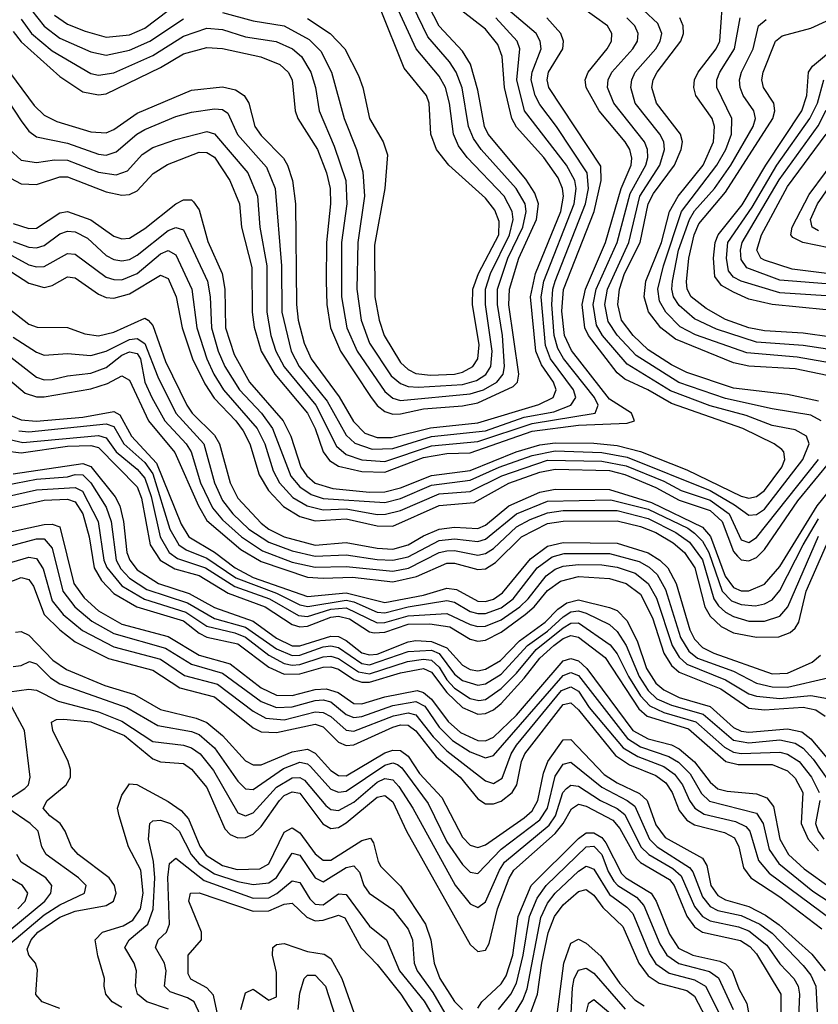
# Model space of a CAD drawing. Header units: inches. Extents: x 501365 to 657855, y 482276 to 547543.
# Tile 846 of 957: x 632326 to 634389, y 492383 to 494925. Entities that reach past the tile are written whole.
import ezdxf

# ---------------------------------------------------------------- set-up
doc = ezdxf.new("R2010")
doc.units = ezdxf.units.IN
doc.header["$MEASUREMENT"] = 0
doc.layers.add('A6439', color=7, linetype='Continuous')

msp = doc.modelspace()

# ---------------------------------------------------------------- linework, layer by layer
at = {"layer": 'A6439', "color": 5}
for points, elevation in [([(632310, 494894.7), (632330, 494868.3), (632430, 494778.7), (632490, 494739.3), (632530, 494731.3), (632550, 494734.3), (632690, 494801.7), (632750, 494837.3), (632810, 494853.7), (632850, 494851.3), (632949.4, 494829.4), (632998.6, 494810), (633019.7, 494790), (633030.3, 494770), (633038.2, 494690), (633044.9, 494670), (633095.7, 494590), (633118.7, 494530), (633128.7, 494490), (633129.4, 494450), (633118.6, 494350), (633117.8, 494250), (633120, 494190), (633129.4, 494130), (633154.8, 494070), (633232.4, 493952.4), (633250, 493929.5), (633270, 493913.5), (633290, 493907.3), (633310, 493907.5), (633370, 493921), (633470, 493928.9), (633510, 493936.5), (633601.3, 493978.7), (633612.7, 493990), (633615.6, 494010), (633590.3, 494189.7), (633591.4, 494230), (633615.6, 494310), (633661.7, 494410), (633666.7, 494450), (633657.4, 494477.4), (633634.1, 494514), (633536.3, 494630), (633527.5, 494650), (633510, 494743.2), (633490.8, 494810.8), (633470, 494844.2), (633410, 494908.9), (633368.6, 494990)], 4320), ([(632330, 494926.8), (632357.2, 494890), (632410, 494845.4), (632510, 494786.7), (632530, 494782.3), (632570, 494787.9), (632670, 494833.1), (632750, 494883), (632810, 494903.3), (632850, 494900.2), (632910, 494881), (632989, 494869), (633031.3, 494850), (633054.2, 494830), (633078.2, 494790), (633090.3, 494750), (633099.8, 494690), (633139.2, 494599.2), (633169.2, 494510), (633171.8, 494450), (633157.9, 494350), (633157.8, 494210), (633171.5, 494130), (633197.9, 494070), (633270, 493965.7), (633290, 493948.6), (633310, 493941.9), (633490, 493959.1), (633524.3, 493970), (633559.2, 493990), (633575.6, 494010), (633579.1, 494030), (633573.4, 494110), (633560.6, 494190), (633561, 494230), (633587.2, 494310), (633626.6, 494390), (633635.1, 494430), (633632.4, 494450), (633609.3, 494490), (633518.6, 494590), (633498.4, 494618.4), (633486, 494650), (633469.6, 494749.6), (633454.3, 494790), (633437, 494817), (633380.8, 494880.8), (633329.2, 494989.2)], 4340), ([(634473.9, 493993.9), (634330, 494024.3), (634210, 494031.1), (634170, 494039.6), (634020.7, 494100.7), (633983, 494130), (633950.8, 494170.8), (633939.5, 494210), (633943.7, 494250), (633984.1, 494350), (634004.7, 494430), (634027.1, 494470), (634091.7, 494550), (634119.1, 494610), (634121.2, 494650), (634115.1, 494670), (634073, 494730), (634067.9, 494750), (634069.7, 494770), (634078.8, 494790), (634125.9, 494850), (634134.7, 494870), (634144.9, 495004.9)], 4080), ([(632300.1, 494590), (632330, 494563.1), (632370, 494556.6), (632416.5, 494563.5), (632450, 494562.6), (632530, 494531.8), (632575.5, 494524.5), (632604.9, 494535.1), (632642.8, 494577.2), (632670, 494595.4), (632730, 494616.4), (632810, 494636.6), (632830, 494630.9), (632916.1, 494530), (632940.6, 494470), (632946.9, 494390), (632964.5, 494290), (632964.9, 494170), (632975.4, 494110), (632988.1, 494070), (633009.4, 494029.4), (633091.6, 493930), (633144.7, 493824.7), (633170, 493802.8), (633210, 493789.2), (633270, 493785), (633390, 493825.6), (633510, 493836.7), (633650, 493883.3), (633813.4, 493910), (633820.4, 493930), (633811.7, 493950), (633731.1, 494051.1), (633716.2, 494076.2), (633706.8, 494110), (633701.2, 494190), (633703.6, 494230), (633709.4, 494250), (633788.2, 494450), (633795.7, 494490), (633792.7, 494530), (633713.3, 494650), (633670, 494706.1), (633657.7, 494730), (633648.1, 494770), (633650, 494790), (633673.4, 494850), (633671.2, 494870), (633661, 494890), (633570, 494966.8)], 4240), ([(632850, 494943.9), (632930, 494922.3), (633010, 494909.2), (633074.6, 494874.6), (633104.3, 494844.3), (633131.8, 494790), (633164.8, 494670), (633196.5, 494590), (633212.8, 494532.8), (633217.1, 494470), (633199.7, 494350), (633197.6, 494230), (633208.6, 494150), (633230, 494090), (633286.3, 494006.3), (633310, 493986), (633330, 493978.4), (633356.4, 493976.4), (633470, 493984), (633506.2, 493993.8), (633530.4, 494009.6), (633543.1, 494030), (633547, 494070), (633529.8, 494190), (633530, 494230), (633542.8, 494270), (633592.1, 494370), (633601, 494410), (633598.9, 494430), (633578, 494470), (633482.6, 494570), (633460, 494600), (633447, 494630), (633437.1, 494710), (633426.4, 494750), (633410, 494779.5), (633350.4, 494850.4), (633295.2, 494970)], 4360), ([(632269.8, 494829.8), (632363.9, 494703.9), (632390, 494679.2), (632422.4, 494662.4), (632510, 494636.2), (632550, 494633.1), (632570, 494641.6), (632630, 494684), (632770, 494743.9), (632850, 494751.7), (632884, 494744), (632906.5, 494730), (632918, 494710), (632934.3, 494650), (632950, 494626.7), (633007.9, 494567.9), (633018.7, 494550), (633031, 494510), (633039, 494450), (633041.3, 494190), (633045.9, 494150), (633061.1, 494090), (633079.7, 494050), (633151.9, 493951.9), (633188.5, 493888.5), (633218.3, 493858.3), (633250, 493846.6), (633287.1, 493847.1), (633388, 493872), (633510, 493884.9), (633667.8, 493932.2), (633704.7, 493950), (633712.6, 493970), (633705.2, 493990), (633674.5, 494034.5), (633659.8, 494070), (633645.6, 494210), (633658.5, 494270), (633724.2, 494430), (633731.1, 494470), (633729, 494490), (633717.3, 494517.3), (633680.5, 494570), (633610, 494648.3), (633598.1, 494670), (633579, 494750), (633572.6, 494830), (633561.5, 494861.5), (633530, 494901.1), (633468.3, 494948.3)], 4280), ([(632310, 494399.3), (632350, 494386), (632370, 494387.4), (632430, 494426.7), (632450, 494430), (632510, 494408.6), (632570, 494366.9), (632590, 494359.6), (632610, 494361.3), (632650, 494386), (632730, 494450.3), (632750, 494460.1), (632770, 494460.1), (632775.6, 494455.6), (632790, 494434.8), (632812.7, 494352.7), (632849.2, 494270), (632856.2, 494230), (632858.5, 494130), (632880.8, 494060.8), (632920.4, 493990), (633007.1, 493890), (633027.3, 493850), (633052.8, 493770), (633067.8, 493747.8), (633090, 493728.5), (633135.1, 493715.1), (633230, 493705.7), (633270, 493706.5), (633310, 493717.2), (633390, 493748.8), (633490, 493761.2), (633609.3, 493810), (633670, 493827.9), (633710, 493832.6), (633810, 493832.4), (633870, 493826), (633930.2, 493810.2), (634050, 493763.3), (634190, 493695.7), (634210, 493690.4), (634230, 493694.1), (634250, 493710), (634295.2, 493770), (634302.8, 493790), (634300.3, 493810), (634295.6, 493815.6), (634275.4, 493830), (634194.6, 493870), (634010, 493934.7), (633949.3, 493970), (633890, 493997.4), (633870, 494013.9), (633796, 494110), (633786.6, 494130), (633779.8, 494190), (633787.7, 494230), (633839.4, 494350), (633880.4, 494490), (633905.7, 494550), (633907.8, 494567.8), (633902.6, 494590), (633890.2, 494610), (633823.4, 494690), (633789.7, 494750), (633787.5, 494770), (633795.3, 494790), (633844.1, 494850), (633854.9, 494870), (633856.4, 494890), (633844.9, 494910), (633777.8, 494957.8)], 4180), ([(632357.2, 494950), (632390, 494908.8), (632430, 494878), (632510, 494842.3), (632550, 494833.8), (632610, 494847.1), (632663.1, 494870), (632750, 494928)], 4360), ([(632416.8, 494936.8), (632450, 494913.6), (632495.7, 494895.7), (632550, 494880.7), (632610, 494886.4), (632650, 494904), (632710, 494948.9)], 4380), ([(633070, 494928.1), (633128.9, 494890), (633166.8, 494850), (633201.6, 494781.6), (633212.8, 494750), (633229.7, 494670), (633265.6, 494610), (633276.3, 494576.3), (633269.4, 494489.4), (633243.2, 494343.2), (633243.6, 494210), (633254.8, 494150), (633268.1, 494110), (633310, 494040.6), (633330, 494022.1), (633350, 494012.2), (633387.3, 494007.3), (633449.3, 494010.7), (633470, 494015.3), (633497, 494030), (633510, 494050), (633513.7, 494086.3), (633496.2, 494190), (633496.9, 494230), (633511.6, 494270), (633564.1, 494370), (633564.7, 494404.7), (633553.7, 494433.7), (633530, 494464.9), (633434.8, 494550), (633403.1, 494590), (633388.5, 494630), (633384, 494710), (633377, 494730), (633319.9, 494799.9), (633257.2, 494957.2)], 4380), ([(634396.9, 493890), (634370, 493904.5), (634270, 493921.1), (634150, 493947.8), (634029.2, 493989.2), (633918.7, 494058.7), (633870, 494110.9), (633846.3, 494146.3), (633838.4, 494190), (633844.8, 494230), (633900.1, 494350), (633928.8, 494470), (633980.3, 494550), (633991.9, 494590), (633990.2, 494610), (633979.8, 494630), (633916.5, 494710), (633905.4, 494750), (633907.4, 494770), (633916, 494790), (633969.7, 494850), (633980.5, 494870), (633984.8, 494890), (633975.3, 494915.3), (633937.9, 494950)], 4140), ([(632264.2, 494764.2), (632330, 494664.2), (632350, 494637.8), (632370, 494622.9), (632450, 494606.9), (632530, 494578), (632550, 494576), (632575.3, 494584.7), (632628.8, 494630), (632650, 494642.3), (632730, 494675.4), (632770, 494686.5), (632830, 494695.2), (632850, 494694), (632864.4, 494684.4), (632889.4, 494629.4), (632964.4, 494544.4), (632986.7, 494490), (633002.8, 494290), (633003.4, 494170), (633027.4, 494070), (633048.4, 494030), (633120.5, 493940.5), (633170, 493852.9), (633192.1, 493832.1), (633236.6, 493816.6), (633290, 493818.1), (633390, 493849.4), (633530, 493864.4), (633630, 493899.5), (633706.6, 493913.4), (633750.4, 493930), (633763.1, 493950), (633756.8, 493970), (633697.8, 494050), (633684.3, 494084.3), (633673.6, 494210), (633680.3, 494250), (633758.9, 494450), (633763.9, 494490), (633760.7, 494510), (633738.8, 494550), (633630.1, 494690.1), (633611.1, 494770), (633618.5, 494850), (633611.4, 494870), (633556.8, 494930)], 4260), ([(632290, 494522.9), (632330, 494501.6), (632370, 494500.2), (632430, 494519.9), (632450, 494519.9), (632550, 494481.2), (632590, 494472.6), (632610, 494474), (632630, 494483.2), (632671.6, 494528.4), (632708.3, 494551.7), (632790, 494583.8), (632810, 494582.3), (632830, 494570.6), (632869.2, 494510), (632894.3, 494450), (632899.3, 494390), (632925.9, 494285.9), (632927.3, 494170), (632932, 494132), (632950.2, 494070), (632985.9, 494010), (633069.7, 493909.7), (633089.4, 493870), (633110, 493809.7), (633127.2, 493787.2), (633150, 493772.6), (633210, 493758.6), (633270, 493757), (633370, 493795.4), (633430, 493805.2), (633490, 493807.5), (633650, 493863.3), (633770, 493878.5), (633895.8, 493884.2), (633915, 493890), (633906.9, 493910), (633850, 493945.8), (633751.8, 494071.8), (633733.9, 494110), (633727.3, 494172.7), (633731.2, 494228.8), (633810.5, 494430), (633828.9, 494510), (633827.4, 494547.4), (633693.6, 494750), (633688.7, 494770), (633692.8, 494790), (633729.7, 494850), (633730.8, 494870), (633724, 494890), (633688.1, 494930)], 4220), ([(632310, 494352.4), (632350, 494338.1), (632370, 494336.3), (632390, 494342.9), (632430, 494372.6), (632450, 494379.7), (632470, 494377.6), (632501.6, 494361.6), (632550, 494316.8), (632570, 494305.9), (632590, 494302.5), (632610, 494306.3), (632630, 494317.9), (632710, 494381.1), (632730, 494389.1), (632750, 494383), (632812, 494250), (632818.8, 494210), (632822, 494130), (632839.1, 494070), (632856, 494030), (632894.6, 493970), (632950.9, 493910), (632979.6, 493870), (633027.1, 493747), (633050, 493719.8), (633079.6, 493699.6), (633110, 493689.4), (633270, 493678.8), (633310, 493689.6), (633390, 493723.5), (633490, 493736.4), (633565.1, 493770), (633650, 493800.3), (633710, 493812.7), (633830, 493807.8), (633895.8, 493795.8), (634110, 493709.8), (634173.3, 493673.3), (634210, 493646.5), (634230, 493648.4), (634250, 493662.1), (634349.7, 493790), (634365.4, 493830), (634359.1, 493850), (634330, 493866.7), (634270, 493878), (634203.2, 493903.2), (634110, 493928.3), (634007.4, 493967.4), (633895.9, 494035.9), (633832.2, 494110), (633816.8, 494136.8), (633808.1, 494190), (633815.7, 494230), (633869.9, 494350.1), (633903.3, 494476.7), (633943.8, 494550), (633949.2, 494570), (633948.2, 494590), (633940.4, 494610), (633861.1, 494710), (633845.2, 494750), (633846.8, 494770), (633856.1, 494790), (633910.6, 494850), (633922.3, 494870), (633924.4, 494890), (633915.3, 494910), (633894.7, 494930)], 4160), ([(634390, 493940.8), (634310, 493957.9), (634170, 493973.9), (634050, 494014.4), (634010, 494034.2), (633950, 494073.4), (633911.4, 494110), (633881.2, 494150), (633871.7, 494190), (633875.6, 494230), (633889.1, 494270), (633929.4, 494350), (633950.1, 494450), (633963.4, 494476.6), (634017.8, 494550), (634035.4, 494590), (634038.4, 494610), (634033.8, 494630), (633971.3, 494710), (633959.8, 494750), (633962.9, 494770), (633972.9, 494790), (634034.4, 494870), (634041.3, 494890), (634040.7, 494910), (634031.3, 494930)], 4120), ([(634521.6, 494021.6), (634334.6, 494054.6), (634205.1, 494065.1), (634071.9, 494111.9), (634032.8, 494132.8), (633995.6, 494170), (633979.1, 494199.1), (633974.5, 494230), (633989.3, 494290), (634035.9, 494430), (634127.3, 494550), (634150.5, 494590), (634165.5, 494630), (634166.1, 494670), (634127.2, 494750), (634127.6, 494770), (634135.3, 494790), (634172.8, 494850), (634187.9, 494930)], 4060), ([(634550, 494054.2), (634350, 494084.2), (634230, 494092.5), (634126.2, 494126.1), (634070, 494153.2), (634030, 494187.5), (634015.7, 494210), (634011.1, 494230), (634012.9, 494250), (634028.6, 494330), (634056.5, 494410), (634070, 494431.9), (634121.3, 494490), (634163.1, 494550), (634220.8, 494650), (634226.8, 494670), (634223.1, 494690), (634195.4, 494730), (634187.3, 494750), (634185.9, 494770), (634191.3, 494790), (634220.8, 494850), (634234.9, 494910), (634254.4, 494925.6)], 4040), ([(634570, 494085.2), (634350, 494116.1), (634250, 494122), (634210, 494130.1), (634150, 494151.4), (634099.7, 494179.7), (634061, 494210), (634050.8, 494230), (634048.8, 494248.8), (634055, 494310), (634068.5, 494370), (634081.2, 494398.7), (634150, 494480), (634272.2, 494670), (634277.3, 494690), (634274.4, 494710), (634247.8, 494750), (634243.5, 494770), (634246.6, 494790), (634278.9, 494870), (634296, 494884), (634370, 494903.5), (634410, 494921.3)], 4020), ([(634410, 494176.1), (634270.5, 494190.5), (634210, 494204.3), (634170, 494222), (634139.6, 494239.6), (634122.4, 494262.4), (634119.1, 494310), (634122.7, 494350), (634130.8, 494370), (634192.4, 494447.6), (634253.5, 494550), (634347.1, 494690), (634359.9, 494730), (634364.2, 494790), (634374.6, 494805.4), (634505.4, 494914.6)], 3980), ([(634410, 494212.3), (634290, 494220), (634189.9, 494250), (634170, 494261.1), (634157.3, 494277.3), (634152.4, 494310), (634155.4, 494350), (634218.3, 494441.7), (634282.7, 494550), (634367.6, 494670), (634387.4, 494710), (634403.6, 494770)], 3960), ([(634410, 494243.9), (634290, 494253.1), (634204.4, 494284.4), (634190, 494306.5), (634188.1, 494330), (634193, 494350), (634288.4, 494511.6), (634388.8, 494651.2), (634410, 494691.8)], 3940), ([(634569.7, 494250.3), (634321.7, 494281.7), (634250, 494304.2), (634240.9, 494310), (634230.5, 494330.5), (634242.8, 494370), (634310, 494494.7), (634409.8, 494630.2)], 3920), ([(634450, 494329.6), (634349.8, 494350), (634323.3, 494363.3), (634318.8, 494370), (634321.5, 494390), (634365.6, 494474.4), (634450, 494588.1)], 3880), ([(634390, 494380.4), (634373.8, 494390), (634369.3, 494410), (634387, 494450), (634470, 494569.2)], 3860), ([(632217.3, 494330), (632350, 494245.3), (632390, 494234), (632410, 494239.3), (632450, 494261.2), (632470, 494258.8), (632530, 494217.2), (632550, 494208.5), (632570, 494206.5), (632610, 494217.5), (632690, 494266.3), (632710, 494257.6), (632731, 494210), (632746.5, 494130), (632772.8, 494050), (632805, 493985), (632828.5, 493948.5), (632884.9, 493890), (632904.1, 493864), (632921.3, 493830), (632945.3, 493750), (632968.9, 493710), (633008.3, 493668.3), (633050, 493643), (633090, 493631.5), (633170, 493636.5), (633250, 493619.1), (633290, 493618), (633410, 493671.5), (633500.7, 493679.3), (633590, 493729.2), (633670, 493757.6), (633710, 493765), (633850, 493761.4), (633890, 493751.5), (633970, 493717.5), (634030, 493685.3), (634110, 493658.6), (634141.2, 493630), (634170, 493552.4), (634180.4, 493540.4), (634190, 493530.9), (634210, 493528.4), (634230, 493537), (634250, 493557.2), (634336.7, 493683.3), (634424.3, 493790)], 4120), ([(632250, 494347.2), (632350, 494292.5), (632370, 494287), (632390, 494288.4), (632450, 494322.1), (632470, 494319.8), (632550, 494261.1), (632570, 494254.5), (632590, 494254.2), (632630, 494270.3), (632690, 494320.8), (632710, 494329.2), (632730, 494318.7), (632771.2, 494230), (632783.9, 494130), (632809.7, 494050), (632828.2, 494010), (632853.3, 493970), (632939.7, 493870), (632959.7, 493830), (632981, 493761), (632997.5, 493730), (633032.2, 493692.2), (633069.3, 493670), (633110, 493660.4), (633170, 493662.6), (633250, 493648.4), (633271.5, 493648.5), (633310, 493658.1), (633410, 493701.3), (633490, 493707.7), (633572.1, 493747.9), (633690, 493788.3), (633830, 493785.4), (633893.5, 493773.5), (633990, 493734.1), (634035.4, 493710), (634110, 493684.7), (634158.8, 493650), (634190, 493582.4), (634210, 493575.5), (634230, 493588.3), (634390.1, 493790)], 4140), ([(632186.5, 494266.5), (632350, 494139.2), (632371.6, 494131.6), (632450, 494130.4), (632494.4, 494114.4), (632530, 494108.9), (632570, 494118.8), (632650, 494154.6), (632658.8, 494150), (632670, 494136.1), (632703.2, 494043.2), (632758.6, 493930), (632771.9, 493910), (632830, 493852.5), (632843, 493830), (632869.8, 493730), (632889.6, 493690), (632950, 493625.2), (632970, 493609.7), (633010, 493590.5), (633090, 493569.2), (633170, 493576.1), (633250, 493560.8), (633290, 493558.9), (633330, 493569.3), (633370, 493593.3), (633410, 493610.3), (633450, 493615.3), (633510, 493611.6), (633530, 493620.7), (633590, 493670.3), (633670, 493705.6), (633710, 493713.2), (633850, 493712.3), (633958.9, 493678.9), (634090, 493615.5), (634111.3, 493591.3), (634149.2, 493489.2), (634170, 493459.6), (634190, 493451), (634210, 493451), (634250, 493468.2), (634290, 493513.3), (634386.3, 493670), (634499.2, 493810)], 4080), ([(632310, 494106.2), (632370, 494067.4), (632390, 494059.3), (632450, 494063.5), (632510, 494058.8), (632550, 494069.4), (632610, 494099.5), (632630, 494102.3), (632649.8, 494089.8), (632683.1, 494003.1), (632730, 493910), (632801.9, 493830), (632829.9, 493730), (632850, 493684.4), (632876.9, 493650), (632918.5, 493610), (632970, 493576.7), (633030, 493553.8), (633090, 493540.2), (633170, 493543.6), (633250, 493531.5), (633290, 493530.3), (633330, 493539.1), (633410, 493580.5), (633450, 493585.3), (633510, 493578.3), (633530, 493584.2), (633610, 493649.4), (633690, 493682), (633853.9, 493686.1), (633950, 493661.7), (634052.3, 493612.3), (634070, 493599.7), (634090, 493579.2), (634107, 493550), (634141.3, 493450), (634165.4, 493425.4), (634190, 493416), (634227.5, 493412.5), (634250, 493417.2), (634270, 493427.9), (634290, 493452), (634350, 493570), (634390, 493636.9)], 4060), ([(632276.1, 494076.1), (632370, 494002.4), (632390, 493995.9), (632410, 493996.7), (632450, 494006.4), (632510, 494012.9), (632550, 494027.7), (632590, 494059.1), (632610, 494068.2), (632630, 494063.9), (632638.7, 494050), (632650, 493990), (632667.8, 493950), (632701.4, 493890), (632756.2, 493830), (632769.2, 493810), (632793.7, 493730), (632824.8, 493664.8), (632850, 493634.6), (632899.2, 493590), (632954.1, 493554.1), (633030, 493525.3), (633090, 493511.6), (633170, 493513.3), (633290, 493501.4), (633330.8, 493509.2), (633410, 493549.7), (633430, 493554.5), (633450, 493554.8), (633510, 493543.3), (633530, 493547.7), (633550, 493559.8), (633610, 493616.1), (633644.7, 493635.3), (633690, 493652.6), (633730, 493657.9), (633870, 493658.7), (633950, 493637.9), (634021.5, 493601.5), (634056.3, 493576.3), (634090.6, 493530.6), (634119.7, 493430), (634131.8, 493411.8), (634150, 493396.1), (634170, 493384.8), (634210, 493372.8), (634250, 493372.6), (634290, 493385.3), (634310.4, 493409.6), (634390, 493592)], 4040), ([(632243.1, 494043.1), (632341, 493961), (632370, 493951.7), (632390, 493951.8), (632510, 493972.2), (632553.5, 493986.5), (632590, 494006), (632610, 493994.6), (632658.9, 493890), (632727.6, 493807.7), (632788.1, 493670), (632810, 493632.9), (632897.8, 493557.8), (632950, 493526.3), (633070, 493486.6), (633110, 493483.2), (633185.8, 493485.8), (633290, 493474.1), (633351.9, 493488.1), (633430, 493522), (633450, 493522.4), (633510, 493505.6), (633530, 493507.8), (633555.9, 493524.1), (633622.7, 493590), (633690, 493624.5), (633730, 493630.7), (633870, 493631.8), (633930, 493617), (633970, 493601.1), (634014.8, 493574.8), (634043.5, 493550), (634070.2, 493510.2), (634095.9, 493410), (634110, 493385.1), (634138.5, 493358.5), (634170, 493342.5), (634230, 493331), (634287.5, 493332.5), (634316.5, 493343.5), (634330, 493354.8), (634339, 493370), (634358.4, 493450), (634410.5, 493570)], 4020), ([(632303.6, 493903.6), (632330, 493892.7), (632369.1, 493889), (632490, 493899.6), (632570, 493913.5), (632585.1, 493905.1), (632614.9, 493850), (632680.3, 493780.3), (632743.2, 493623.2), (632763.6, 493590), (632830, 493550.6), (632883.2, 493510), (632930, 493485.2), (633070, 493436.2), (633170, 493445.4), (633270, 493421), (633370, 493439.8), (633430, 493458.2), (633454.7, 493454.7), (633510, 493424), (633530, 493423.3), (633550, 493429.2), (633573.9, 493446.1), (633646.4, 493533.6), (633690, 493566.1), (633730, 493576), (633870, 493574), (633950, 493549.2), (633980.2, 493530), (634000.7, 493510), (634021.9, 493470), (634057.4, 493350), (634070, 493325.7), (634090, 493304.9), (634119.5, 493290), (634270, 493236.7), (634310, 493238.6), (634373.5, 493266.5), (634395.4, 493284.6)], 3980), ([(632324.1, 493864.1), (632350, 493861), (632550, 493881.9), (632570, 493875.4), (632595.3, 493830), (632650, 493782.3), (632670, 493753.4), (632714.7, 493610), (632737.6, 493570), (632756.4, 493556.4), (632810, 493535.4), (632884.5, 493484.5), (632990, 493444.8), (633050, 493414.9), (633070.8, 493410.8), (633170, 493426.9), (633190, 493422.6), (633250, 493395.8), (633270, 493394.5), (633330, 493409.7), (633430, 493426), (633450, 493421.3), (633490, 493397.5), (633510, 493392.1), (633530, 493392.7), (633570, 493407.4), (633601, 493430), (633663.3, 493510), (633701.7, 493538.3), (633732.9, 493547.1), (633850, 493547.1), (633926.9, 493526.9), (633952.3, 493512.3), (633973.1, 493493.1), (633994.6, 493454.6), (634033.5, 493330), (634054.9, 493294.9), (634077.3, 493277.3), (634170, 493243.2), (634230, 493212.6), (634270, 493203), (634310, 493202.6), (634413.9, 493226.1)], 3960), ([(632290, 493844.1), (632334.2, 493834.2), (632530, 493852.3), (632550, 493846.3), (632576.1, 493810), (632630, 493764.9), (632650, 493742), (632665.9, 493694.1), (632689.1, 493590), (632712.4, 493550), (632734.2, 493534.2), (632806.3, 493510), (632882, 493462), (632972.1, 493430), (633047, 493387), (633070, 493384.7), (633130, 493403.8), (633170, 493406.7), (633250, 493368.3), (633270, 493368.8), (633330, 493386.7), (633430, 493392.8), (633490, 493363.8), (633510, 493358.6), (633530, 493359.4), (633570, 493376.1), (633618, 493410), (633640, 493430), (633686.1, 493490), (633710, 493507.1), (633730, 493514.3), (633770, 493518.7), (633830, 493518.3), (633870, 493512.3), (633916.2, 493496.2), (633950.2, 493470), (633971.8, 493431.8), (634011.7, 493310), (634030, 493279.8), (634050, 493261.2), (634150, 493221.4), (634210, 493185.1), (634230, 493178.9), (634290, 493172.9), (634370, 493181), (634413.1, 493173.1)], 3940), ([(632290, 493812.6), (632330, 493807.6), (632450, 493824), (632510, 493826.2), (632530, 493821), (632630, 493719.8), (632641, 493690), (632663.7, 493570), (632689.8, 493530), (632727.5, 493507.4), (632790, 493490.3), (632865, 493445), (632960.5, 493410), (633030, 493363.6), (633050, 493358.2), (633070, 493360), (633130, 493382.5), (633150, 493385.5), (633178.7, 493378.7), (633230, 493345), (633242.4, 493342.4), (633270, 493344.4), (633330, 493364.7), (633385.9, 493365.9), (633437.8, 493357.8), (633490, 493326), (633510, 493320.8), (633530, 493323.4), (633570, 493344.5), (633632.1, 493390), (633655.4, 493410), (633690, 493451.7), (633723.9, 493476.1), (633770, 493488.3), (633850, 493482.7), (633892.8, 493470), (633930, 493442.2), (633961, 493381), (633990, 493290), (634010, 493258), (634030, 493240.8), (634137.8, 493197.8), (634210, 493147.9), (634250, 493143.6), (634350, 493150.7), (634383.3, 493143.3), (634407.1, 493127.1)], 3920), ([(632310, 493753.4), (632490, 493779.3), (632510, 493771.7), (632573.5, 493693.5), (632585.3, 493670), (632594.8, 493630), (632603.2, 493550), (632610.6, 493530), (632630, 493505.4), (632684.8, 493470), (632764.3, 493444.3), (632830, 493408.1), (632930, 493372.3), (632990, 493328.4), (633030, 493309), (633050, 493308.7), (633130, 493334), (633150, 493332.8), (633170, 493322.8), (633210, 493290.8), (633230, 493285.5), (633250, 493287.8), (633330, 493318.9), (633350, 493322.8), (633390, 493320.1), (633430, 493303.9), (633470, 493259.4), (633490, 493248.1), (633510, 493244.7), (633530, 493248.5), (633568.8, 493271.2), (633617.8, 493322.2), (633683.6, 493370), (633716.5, 493403.5), (633739.8, 493420.2), (633770, 493427.3), (633850, 493408.2), (633870, 493400.2), (633894.7, 493374.7), (633921.6, 493321.6), (633945.3, 493250), (633970, 493212.4), (633990, 493194.9), (634030, 493175.9), (634110, 493152.5), (634170, 493098), (634190, 493088.7), (634210, 493086.2), (634310, 493094.9), (634346.6, 493086.6), (634370, 493069.2), (634430, 492997.8)], 3880), ([(632290, 493723.6), (632370, 493739), (632450, 493745.5), (632470, 493751.4), (632490, 493750), (632510, 493729.8), (632550, 493666.8), (632562.7, 493630), (632576, 493530), (632587.9, 493507.9), (632610, 493483.7), (632654.7, 493454.7), (632759.7, 493419.7), (632830, 493379.5), (632910, 493356.7), (632990, 493300.8), (633030, 493283.9), (633050, 493284.4), (633110, 493306), (633130, 493308.7), (633150, 493304.2), (633210, 493263.3), (633230, 493259.8), (633330, 493294), (633390, 493297.7), (633410, 493289.4), (633450, 493236.1), (633470, 493219.6), (633510, 493207), (633530, 493210.8), (633570, 493235.4), (633638.5, 493310), (633690, 493346.9), (633730, 493383.8), (633750, 493396.5), (633770, 493398.9), (633790, 493393.3), (633850, 493364.1), (633870, 493345.9), (633893.1, 493310), (633926.8, 493230), (633950, 493193.4), (633972.5, 493172.5), (634010, 493155.4), (634092.1, 493132.1), (634170, 493065), (634210, 493058.7), (634290, 493066.5), (634330, 493057.6), (634350, 493045), (634376.3, 493016.3), (634437.3, 492930)], 3860), ([(632290, 493693.7), (632370, 493711.7), (632470, 493717.9), (632488.6, 493708.6), (632529.4, 493630), (632544.2, 493530), (632551.4, 493511.4), (632590, 493464), (632649.1, 493429.1), (632756.1, 493396.1), (632810, 493359.3), (632882.5, 493342.5), (632910, 493331.1), (632970, 493285.1), (633010, 493263.2), (633030, 493258.7), (633050, 493260.3), (633110, 493280.7), (633130, 493282), (633150, 493276), (633202.1, 493242.1), (633230, 493236.7), (633328.4, 493268.4), (633370, 493274.4), (633390, 493271.6), (633410, 493254.2), (633430, 493221.4), (633450, 493200), (633490, 493173.2), (633512.3, 493167.7), (633530, 493170.2), (633570, 493198.6), (633610, 493238), (633660.6, 493299.4), (633730, 493355.2), (633750, 493367.3), (633770, 493368.4), (633851.7, 493311.7), (633870, 493288.6), (633898.8, 493230), (633930, 493180), (633954.1, 493154.1), (633990, 493137), (634073.1, 493113.1), (634147, 493047), (634170, 493034.7), (634190, 493031.1), (634290, 493034.5), (634310, 493028.9), (634340.2, 493010), (634371.9, 492970), (634391.6, 492930)], 3840), ([(632290, 493663), (632390, 493684.7), (632450, 493687.8), (632470, 493680.8), (632489.7, 493650), (632505.6, 493590), (632519.1, 493510), (632537.8, 493477.8), (632570, 493444.3), (632629.4, 493409.4), (632750, 493373.1), (632790, 493341.6), (632810, 493331.4), (632890, 493314), (632970, 493253.5), (633010, 493236.1), (633050, 493237), (633110, 493254.1), (633130, 493254.7), (633150, 493248.6), (633190, 493222), (633210, 493214.8), (633230, 493214.7), (633310, 493239.6), (633370, 493250), (633390, 493240.9), (633430, 493188.1), (633470, 493150), (633510, 493132.2), (633530, 493133.9), (633550, 493143.4), (633570, 493160.2), (633630, 493225.4), (633670, 493277.3), (633706.1, 493310), (633730, 493327.6), (633750, 493335.7), (633770, 493331.7), (633838.8, 493278.8), (633926.2, 493146.2), (633947.7, 493127.7), (634054.4, 493094.4), (634150.6, 493010.6), (634182.6, 493002.6), (634270, 493002.6), (634310, 492986.2), (634330, 492967.6), (634349.2, 492930), (634345.4, 492850), (634362.9, 492810), (634390, 492780)], 3820), ([(632270, 493596.1), (632390, 493621.9), (632410, 493622.8), (632430, 493616), (632466.7, 493470), (632493.1, 493433.1), (632530, 493399.5), (632590, 493365.2), (632710, 493332.8), (632790, 493284.5), (632870, 493262.2), (632950, 493200.4), (632990, 493181.7), (633030, 493181), (633090, 493196.5), (633118.2, 493198.2), (633148.8, 493188.8), (633190, 493160.4), (633210, 493158.8), (633270, 493177.5), (633353.2, 493193.2), (633370, 493188.6), (633390, 493171.6), (633433.3, 493113.3), (633465.4, 493085.4), (633510, 493064.2), (633530, 493063.9), (633550, 493073.5), (633610, 493129.9), (633730, 493270.2), (633750, 493276.4), (633770, 493270.5), (633791.4, 493250), (633910.4, 493090.4), (633950, 493068.5), (634010, 493053), (634030, 493043), (634069.7, 493009.7), (634110, 492956.6), (634130, 492940), (634153.7, 492933.7), (634230, 492926.6), (634256.2, 492916.2), (634273.7, 492893.7), (634289.9, 492810), (634312.5, 492770), (634353.3, 492733.3), (634422.9, 492682.9)], 3780), ([(632270, 493558.1), (632370, 493584.8), (632390, 493584.8), (632410, 493560.8), (632438.1, 493450), (632469.3, 493410), (632512.7, 493372.7), (632570, 493340.4), (632702.8, 493302.8), (632770, 493261.8), (632850, 493238.7), (632950, 493165.4), (632989.6, 493149.6), (633030, 493151.4), (633090, 493168.1), (633110, 493169.6), (633130, 493164.7), (633170, 493131.9), (633190, 493124.3), (633210, 493126.7), (633290, 493155.1), (633350, 493165), (633372.8, 493152.8), (633410, 493098.8), (633444.6, 493064.6), (633490, 493035.4), (633530, 493019.9), (633550, 493025.9), (633730, 493232.1), (633750, 493239.8), (633770, 493231.9), (633896.4, 493070), (633930, 493048.5), (634003.4, 493023.4), (634028.4, 493008.4), (634058.4, 492978.4), (634087.4, 492927.4), (634108, 492908), (634230, 492876.6), (634247, 492850), (634262.9, 492782.9), (634287.3, 492747.3), (634375.7, 492675.7), (634444.9, 492630)], 3760), ([(632270, 493514.3), (632350, 493538), (632370, 493534.6), (632387.5, 493507.5), (632410, 493425.2), (632439, 493390), (632488.8, 493348.8), (632570, 493306), (632690, 493274.3), (632752.5, 493232.5), (632837.6, 493210), (632930, 493140.2), (632962.1, 493122.1), (633010, 493118.2), (633090, 493138.4), (633110, 493137), (633130, 493126.2), (633170, 493090.9), (633190, 493088.8), (633292.1, 493127.9), (633330, 493135.9), (633350, 493131), (633394.3, 493074.3), (633430, 493038), (633530, 492960.2), (633550, 492953.5), (633572.6, 492967.4), (633596.1, 493030), (633610, 493052.1), (633726.2, 493193.8), (633750, 493203.2), (633770, 493192.1), (633797.8, 493150), (633885.2, 493045.2), (633922.9, 493022.8), (633990, 492997), (634017.6, 492977.6), (634039, 492950), (634056.4, 492910), (634070.4, 492890), (634094.4, 492874.4), (634175.2, 492855.2), (634202.2, 492842.2), (634212.4, 492830), (634234.6, 492754.6), (634262.4, 492722.4), (634422.8, 492602.8)], 3740), ([(632270, 493461.9), (632330, 493485.1), (632350, 493480.4), (632362.6, 493462.6), (632390, 493390), (632430, 493349.8), (632470, 493319), (632556.1, 493276.1), (632670, 493246.2), (632740.4, 493200.4), (632830, 493177.6), (632930, 493097.2), (632950, 493086.9), (632990, 493084.8), (633090, 493107), (633110, 493100), (633150, 493059.8), (633170, 493051.6), (633190, 493053.5), (633290, 493098.9), (633310, 493105), (633330, 493104.4), (633350, 493089.6), (633402.3, 493022.3), (633464.7, 492970), (633510, 492914.3), (633530, 492901.4), (633550, 492901.4), (633570, 492908.2), (633598.5, 492930), (633610.3, 492950), (633622.3, 493010), (633631.2, 493030), (633730, 493157.7), (633750, 493161.6), (633770, 493143.5), (633865.5, 493025.5), (633902.1, 493002.1), (633970, 492974.4), (633995.3, 492955.3), (634012, 492930), (634030, 492884), (634050, 492859.2), (634070, 492846.9), (634147.1, 492827.1), (634172.9, 492812.9), (634183.8, 492790), (634195.9, 492735.9), (634215.4, 492710), (634290, 492661.2), (634398.7, 492578.7)], 3720), ([(632315.6, 493344.4), (632330, 493346.2), (632350, 493336.2), (632412, 493272), (632447.6, 493247.6), (632546.8, 493206.8), (632623.2, 493183.2), (632690, 493144.5), (632782.3, 493122.3), (632810, 493110.9), (632850, 493077.2), (632910, 493011.9), (632930, 493001.7), (632950, 493001.8), (633030, 493035.2), (633070, 493041.8), (633090, 493031.7), (633130, 492987), (633150, 492974.3), (633170, 492973.5), (633270, 493032.4), (633290, 493039.7), (633310, 493039.1), (633330, 493024.2), (633359.4, 492979.4), (633417.1, 492917.1), (633470, 492814.9), (633490, 492794.4), (633510, 492788.1), (633530, 492795.2), (633630, 492864.5), (633650, 492882.9), (633665.3, 492910), (633679.6, 492980.4), (633690.5, 493010), (633730, 493065.8), (633750, 493067.5), (633836.5, 492976.5), (633870, 492955.2), (633927.9, 492927.9), (633947.4, 492910), (633970, 492846.5), (633993.8, 492813.9), (634090, 492760.9), (634101.4, 492741.4), (634112.2, 492690), (634130, 492664.1), (634150, 492653.4), (634210, 492635.6), (634253.2, 492613.2), (634288.5, 492588.5), (634372.8, 492512.8), (634407.5, 492470)], 3680), ([(632310, 493255.2), (632330, 493258.2), (632351.6, 493268.4), (632370, 493262.3), (632406, 493226), (632430.4, 493210.4), (632603.4, 493150), (632683.5, 493103.5), (632770, 493087.7), (632790, 493079.6), (632830, 493045.3), (632890, 492959.5), (632910, 492939.5), (632930, 492938.3), (633007.6, 492992.4), (633050, 493008.2), (633070, 493004), (633077.5, 492997.5), (633130, 492939.2), (633150, 492931.1), (633170, 492933.6), (633270, 493001), (633290, 493006.8), (633302.2, 493002.2), (633313.7, 492993.7), (633381.7, 492901.7), (633430, 492803.2), (633470, 492744.2), (633490, 492725), (633510, 492721.2), (633570, 492784.3), (633670, 492859.3), (633689.6, 492890), (633710, 492972.3), (633730, 493003.7), (633750, 493008.8), (633830, 492944.4), (633896, 492910), (633915.2, 492895.2), (633953.3, 492810), (633973.4, 492790), (634056.9, 492736.9), (634065.4, 492725.4), (634090, 492660.5), (634110, 492636.2), (634130, 492625.6), (634190, 492612.3), (634238.3, 492590), (634270, 492566.9), (634350, 492483.7), (634370, 492458.8), (634383.4, 492430), (634387.9, 492330)], 3660), ([(632300.3, 493190), (632350, 493196.8), (632370, 493194.4), (632426.2, 493166.2), (632530, 493138.4), (632590, 493114.5), (632670, 493061.9), (632750, 493052.3), (632770, 493045.9), (632792.3, 493030), (632827.3, 492987.3), (632890, 492877.7), (632909.8, 492869.8), (632930, 492877.7), (632990, 492943.6), (633030, 492968.3), (633050, 492969.3), (633062.4, 492962.4), (633117.1, 492897.1), (633130, 492886.6), (633150, 492884), (633190, 492904.9), (633250, 492957.2), (633270, 492966.5), (633290, 492963.3), (633306, 492946), (633341.9, 492890), (633451.3, 492691.3), (633490, 492642.7), (633510, 492633.6), (633530, 492648.3), (633565.7, 492730), (633579.1, 492750), (633694.4, 492845.6), (633710.9, 492870), (633729.9, 492930.1), (633739.2, 492940.8), (633750, 492949.5), (633770, 492946.9), (633826.7, 492910), (633870, 492889.3), (633890, 492873.5), (633930.8, 492790), (633951.3, 492770), (634013.8, 492733.8), (634035, 492715), (634070, 492635.8), (634090.1, 492610.1), (634110, 492598.5), (634183.1, 492583.1), (634210, 492572.8), (634256.2, 492536.3), (634290, 492487.9), (634326.1, 492450), (634337.4, 492430), (634341.1, 492410), (634337.3, 492330)], 3640), ([(632292.1, 492910), (632339.6, 492940.4), (632349.4, 492950), (632353.8, 492970), (632339.1, 493090), (632295.8, 493170)], 3640), ([(632430, 492372.4), (632384.2, 492390), (632368.5, 492408.5), (632372.2, 492472.2), (632367.4, 492490), (632350.3, 492510.3), (632345.9, 492525.9), (632356.5, 492550), (632373.3, 492570), (632430, 492608.3), (632470, 492624.1), (632550, 492638.7), (632568.5, 492650), (632575.6, 492670), (632571.8, 492690), (632557.3, 492710), (632477.8, 492770), (632460.3, 492790), (632444, 492830), (632430.8, 492850), (632404.3, 492870), (632387.5, 492890), (632397.4, 492910), (632446.9, 492950), (632457.5, 492970), (632458, 492990), (632451.6, 493010), (632412.5, 493090), (632408.3, 493111.7), (632421.6, 493118.4), (632440.5, 493119.5), (632510, 493112.8), (632597.3, 493077.3), (632670, 493017.3), (632690, 493009.8), (632750, 493005.3), (632770.6, 492990.6), (632810, 492943.3), (632856.6, 492836.6), (632870, 492821.8), (632890, 492813.6), (632910, 492814.2), (632930, 492822.8), (632950, 492842.5), (632997.2, 492910), (633010, 492922.6), (633030, 492932.3), (633050, 492928.2), (633109.3, 492849.3), (633130, 492837.5), (633150, 492840), (633170, 492851.6), (633250, 492918.1), (633270, 492922.5), (633290, 492906.1), (633325.9, 492830), (633490, 492538), (633510, 492519.6), (633530, 492523.6), (633539.3, 492540.7), (633561, 492630), (633590.9, 492709.1), (633603.2, 492730), (633710, 492824.3), (633730.3, 492850), (633751.5, 492888.5), (633770, 492900.2), (633790, 492894.6), (633858.7, 492858.7), (633876.9, 492836.9), (633920.1, 492760.1), (633930, 492749.9), (634005.4, 492705.4), (634016.9, 492690), (634050, 492611), (634070, 492583.1), (634090, 492569.5), (634188.1, 492548.1), (634212.5, 492532.5), (634230, 492513.5), (634292.9, 492410), (634292.6, 492330)], 3620), ([(632590, 492375.3), (632565.6, 492390), (632549.2, 492410), (632544.5, 492430), (632546, 492450), (632528.3, 492508.3), (632521.7, 492550), (632540.7, 492570), (632594.1, 492585.9), (632619.1, 492600.9), (632638.3, 492630), (632645.2, 492670), (632639.3, 492730), (632607.2, 492790), (632583.3, 492870), (632579.2, 492890), (632590, 492923.5), (632610, 492952.2), (632629.4, 492950.6), (632710, 492907), (632743.4, 492883.4), (632762.2, 492862.2), (632791.8, 492791.8), (632808.5, 492768.5), (632850, 492741.5), (632888.7, 492731.3), (632946.9, 492733.1), (632970, 492746), (633010, 492827.7), (633030, 492839.1), (633050, 492826.4), (633090, 492772.3), (633110, 492755.8), (633130, 492755.4), (633210, 492806.6), (633232.3, 492812.3), (633240.4, 492800.4), (633252.4, 492752.4), (633259.6, 492739.6), (633310, 492688.1), (633374.6, 492590), (633388.9, 492550), (633397.4, 492490), (633412, 492450), (633450, 492390.8), (633470, 492369.7)], 3580), ([(634393.3, 492910), (634382, 492850), (634388.7, 492830), (634403.7, 492810)], 3840), ([(632290, 492529.7), (632390, 492614), (632430, 492640.5), (632493.5, 492670), (632497.8, 492690), (632478.7, 492710), (632395.2, 492770), (632383.7, 492790), (632373.9, 492830), (632354, 492850), (632296.1, 492890)], 3640), ([(632711, 492371), (632654.9, 492390), (632630.8, 492410), (632625.3, 492430), (632627.9, 492470), (632621.9, 492490), (632598.1, 492530), (632608.9, 492550), (632657.1, 492590), (632671.1, 492628.9), (632675.4, 492710), (632671.8, 492751.8), (632659.3, 492810), (632662.4, 492850), (632670, 492857.5), (632690, 492859.2), (632716, 492850), (632738.1, 492830), (632769.4, 492770), (632790, 492746), (632830, 492720), (632890, 492700.2), (632930, 492692.6), (632970, 492696.8), (632990, 492711.2), (633030, 492773.8), (633050, 492768.1), (633090, 492710.1), (633110, 492699.4), (633170, 492737), (633190, 492740.8), (633204.3, 492724.3), (633215.8, 492690), (633229.3, 492670), (633290, 492628.4), (633330, 492577.8), (633341.1, 492550), (633345.9, 492490), (633353, 492470), (633393.6, 492413.6), (633430.9, 492350)], 3560), ([(633510, 492373.8), (633520.6, 492390), (633570, 492436.6), (633583, 492456.9), (633600.5, 492510), (633614, 492610), (633647.9, 492690), (633770, 492811.7), (633790, 492826.2), (633810, 492825.8), (633830, 492814.2), (633840.4, 492800.4), (633881.2, 492721.2), (633892.5, 492710), (633958, 492670), (633970.7, 492650), (634004.9, 492564.9), (634028.7, 492528.7), (634065.2, 492510), (634135.1, 492495.1), (634150, 492488), (634166.5, 492470), (634183.7, 492423.7), (634205.1, 492385.1), (634218.7, 492310)], 3580), ([(633563, 492370), (633595.1, 492410), (633610, 492437.7), (633627.3, 492510), (633643.1, 492610), (633662.9, 492657.1), (633686.2, 492690), (633789.5, 492790), (633810, 492791.7), (633830, 492770.1), (633846.2, 492726.2), (633861.1, 492701.1), (633871.3, 492690), (633919.7, 492659.7), (633938.8, 492638.8), (633979.9, 492539.9), (633998, 492510), (634029, 492489), (634108.3, 492468.3), (634131.7, 492451.7), (634169.9, 492369.9)], 3560), ([(632270.2, 492550), (632391.4, 492650), (632406.6, 492670), (632409.6, 492690), (632393.9, 492710), (632330.4, 492750.4), (632319.4, 492770)], 3660), ([(632805.1, 492330), (632777.2, 492390), (632760.3, 492400.3), (632715.6, 492415.6), (632700.5, 492430), (632704.5, 492470), (632700.3, 492490), (632677.3, 492530), (632684, 492550), (632705.8, 492570), (632713.2, 492590), (632708.9, 492711.1), (632713.4, 492746.6), (632730, 492760.3), (632802.8, 492702.8), (632930, 492657.4), (632970, 492658.7), (632990.4, 492669.6), (633030, 492701.8), (633050, 492697.9), (633075.9, 492655.9), (633090, 492641.7), (633110, 492640.5), (633150, 492669), (633170, 492666.6), (633230, 492584.9), (633273.9, 492550), (633307.4, 492470), (633371.2, 492391.2), (633431.4, 492290)], 3540), ([(632322, 492630), (632340.5, 492650), (632347.3, 492670), (632333.6, 492690), (632264.5, 492730)], 3680), ([(633599.4, 492350), (633625.8, 492394.2), (633637, 492423), (633672.6, 492607.4), (633690, 492644.2), (633710, 492670.3), (633770, 492726.8), (633790, 492740.4), (633797.7, 492737.7), (633810, 492731.9), (633850, 492667), (633894.4, 492634.4), (633910, 492617.5), (633953.5, 492513.5), (633970, 492487.7), (634004.1, 492464.1), (634070, 492446.7), (634098.4, 492430), (634138.3, 492350)], 3540), ([(633638.8, 492341.2), (633664.2, 492410), (633675, 492490), (633692, 492568), (633707.9, 492610), (633730, 492639.9), (633770, 492674.3), (633790, 492680.2), (633810, 492665.6), (633833.2, 492633.2), (633884.6, 492584.6), (633925.9, 492490), (633950, 492457.2), (633978.2, 492438.2), (634050, 492418.7), (634070, 492404.8), (634098, 492350)], 3520), ([(632843.2, 492330), (632827.4, 492407.4), (632810, 492426.3), (632768.6, 492448.6), (632762.1, 492462.1), (632761.9, 492510), (632796, 492550), (632796.2, 492570), (632763.5, 492650), (632767.8, 492670), (632790, 492670.9), (632930, 492624.2), (632970, 492624.4), (633010, 492642), (633030, 492644.8), (633068.1, 492608.1), (633090, 492599.2), (633110, 492600.6), (633150, 492613.8), (633166.5, 492606.5), (633208.8, 492528.8), (633250, 492486), (633311.2, 492410), (633397.1, 492277.1)], 3520), ([(633711.6, 492330), (633732.4, 492490), (633750, 492541), (633770, 492551.3), (633790, 492541.4), (633828, 492508), (633877, 492437), (633915.1, 492395.1), (633939.5, 492379.5)], 3480), ([(632897.5, 492370), (632910, 492412.7), (632930, 492422.2), (632970, 492394.4), (632990, 492403.1), (632990, 492465.2), (632979.9, 492510), (632980.8, 492530), (632990, 492538), (633010, 492540.5), (633070, 492519.9), (633113.2, 492513.2), (633130, 492501.9), (633158.9, 492450), (633190, 492362.2)], 3480), ([(633748.1, 492310), (633754.4, 492425.6), (633759.2, 492450), (633770, 492471.8), (633790, 492476.5), (633810, 492463.8), (633890.9, 492370.9)], 3460), ([(633045.5, 492370), (633050, 492411.8), (633061.7, 492450), (633070, 492458.3), (633090, 492458.7), (633116.1, 492430), (633150, 492326.4)], 3460), ([(633870, 492344.6), (633810, 492395.1), (633795.2, 492384.8), (633786.7, 492350)], 3440)]:
    msp.add_lwpolyline(points, dxfattribs=dict(at, elevation=elevation))

doc.saveas('drawing.dxf')
